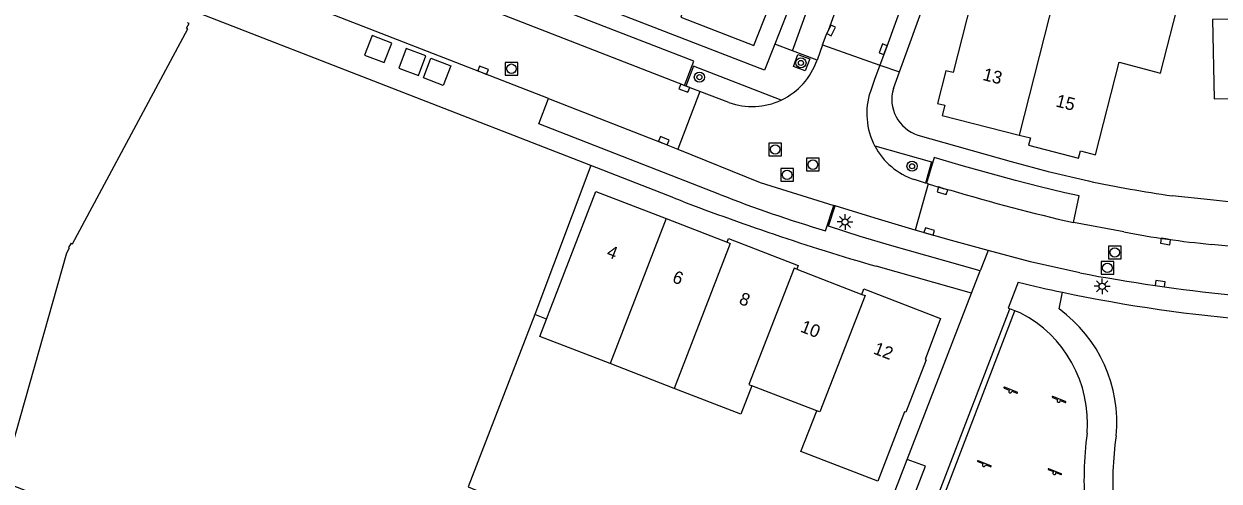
# Model space of a CAD drawing. Extents: x 136000 to 138005, y 398500 to 400500.
# Drawn here: x 137471.7 to 137566, y 399976.9 to 400012.9 of the extents above; entities that cross this region are included whole.
import ezdxf

# ---------------------------------------------------------------- set-up
doc = ezdxf.new("R2010")
doc.units = 0
for name, color, linetype in [('gg-afsc-erfafscheiding', 7, 'Continuous'), ('gg-afsc-hekwerk', 7, 'Continuous'), ('gg-anno-huisnummerreeks BGT', 7, 'Continuous'), ('gg-bbg-hoofdgebouw', 7, 'Continuous'), ('gg-bbg-tussenscheiding', 7, 'Continuous'), ('gg-knt-verharding', 7, 'Continuous'), ('gg-knt-verharding nz', 7, 'Continuous'), ('gg-kwrk-afval apart plaats', 7, 'Continuous'), ('gt-grn-groengrens', 7, 'Continuous'), ('gt-grn-weggrens', 7, 'Continuous'), ('gt-symb-boom', 7, 'Continuous'), ('gt-symb-kolk', 7, 'Continuous'), ('gt-symb-lichtmast', 7, 'Continuous'), ('gt-symb-rioolschacht', 7, 'Continuous'), ('gt-symb-speelvoorziening', 7, 'Continuous')]:
    doc.layers.add(name, color=color, linetype=linetype)

# ---------------------------------------------------------------- blocks, each defined once
blk = doc.blocks.new('gt0-BOOM')
at = {"layer": 'gt-symb-boom'}
for radius in [0.4, 0.2]:
    blk.add_circle((0, 0), radius, dxfattribs=at)
blk = doc.blocks.new('gt0-KOLK')
at = {"layer": 'gt-symb-kolk'}
blk.add_lwpolyline([(0, 0), (0.375, 0), (0.375, 0.4), (-0.375, 0.4), (-0.375, 0), (0, 0)], dxfattribs=at)
blk = doc.blocks.new('gt0-LMAST')
at = {"layer": 'gt-symb-lichtmast'}
for p, q in [((-0.182, 0.173), (-0.447, 0.438)), ((-0.005, 0.246), (-0.005, 0.621)), ((0.172, 0.173), (0.437, 0.438)), ((-0.255, -0.004), (-0.63, -0.004)), ((-0.182, -0.181), (-0.447, -0.446)), ((-0.005, -0.254), (-0.005, -0.629)), ((0.437, -0.446), (0.172, -0.181)), ((0.245, -0.004), (0.62, -0.004))]:
    blk.add_line(p, q, dxfattribs=at)
blk.add_circle((-0.005, -0.004), 0.25, dxfattribs=at)
blk = doc.blocks.new('gt0-RS')
at = {"layer": 'gt-symb-rioolschacht'}
blk.add_lwpolyline([(-0.5, -0.5), (0.5, -0.5), (0.5, 0.5), (-0.5, 0.5)], close=True, dxfattribs=at)
blk.add_circle((0, 0), 0.375, dxfattribs=at)
blk = doc.blocks.new('gt0-SV')
at = {"layer": 'gt-symb-speelvoorziening'}
for p, q in [((-0.477, 0.255), (-0.08, 0.096)), ((0.542, -0.076), (-0.449, 0.324)), ((0.125, 0.014), (0.515, -0.143))]:
    blk.add_line(p, q, dxfattribs=at)
for centre, radius, start, end in [((-0.466, 0.291), 0.0369, 63.6251, 252.66016), ((-0.002, -0.005), 0.128, 127.68665, 8.59861), ((0.531, -0.111), 0.0363, 243.50852, 72.54358)]:
    blk.add_arc(centre, radius, start, end, dxfattribs=at)

msp = doc.modelspace()

# ---------------------------------------------------------------- linework, layer by layer
at = {"layer": 'gg-afsc-erfafscheiding'}
msp.add_line((137536.699, 399966.451), (137541.384, 399978.574), dxfattribs=at)
at = {"layer": 'gg-afsc-hekwerk'}
msp.add_line((137512.919, 399989.642), (137512.002, 399989.996), dxfattribs=at)
msp.add_lwpolyline([(137512.002, 399989.996), (137506.757, 399976.421), (137510.395, 399974.896)], dxfattribs=at)
at = {"layer": 'gg-bbg-hoofdgebouw'}
for p, q in [((137522.365, 399997.562), (137527.171, 399995.703)), ((137532.667, 399993.576), (137537.801, 399991.593)), ((137512.919, 399989.642), (137513.258, 399990.518)), ((137523.01, 399984.176), (137517.947, 399986.129)), ((137534.242, 399982.414), (137529.118, 399984.391))]:
    msp.add_line(p, q, dxfattribs=at)
for points in [[(137523.738, 400014.027), (137523.52, 400013.465), (137529.29, 400011.228), (137533.117, 400020.973)], [(137553.609, 400017.478), (137547.529, 400019.032), (137545.007, 400009.078), (137544.437, 400009.228), (137543.77, 400006.655)], [(137550.207, 400004.159), (137551.109, 400003.931), (137550.959, 400003.346), (137554.906, 400002.337), (137555.057, 400002.912), (137556.251, 400002.608), (137558.104, 400009.903), (137561.365, 400009.036), (137562.916, 400015.1), (137553.609, 400017.478)], [(137496.371, 399966.524), (137495.963, 399966.692), (137495.999, 399966.785), (137477.252, 399974.057), (137477.227, 399973.992), (137469.965, 399976.823), (137475.086, 399994.875), (137475.29, 399995.255), (137475.245, 399995.279), (137475.44, 399995.622), (137475.529, 399995.575), (137484.615, 400012.526), (137484.518, 400012.578), (137484.724, 400012.964), (137484.612, 400013.013)], [(137575.382, 400012.237), (137575.363, 400013.437), (137565.485, 400013.261), (137565.597, 400007.002), (137568.968, 400007.062), (137569.1, 400000.186)], [(137543.77, 400006.655), (137544.361, 400006.502), (137544.151, 400005.692), (137550.207, 400004.159)], [(137513.258, 399990.518), (137516.812, 399999.71), (137522.365, 399997.562)], [(137527.171, 399995.703), (137527.281, 399995.987), (137532.777, 399993.862), (137532.667, 399993.576)], [(137537.801, 399991.593), (137537.968, 399992.024), (137544.022, 399989.685), (137542.793, 399986.455), (137542.881, 399986.416), (137541.276, 399982.293), (137541.174, 399982.333), (137539.055, 399976.869)], [(137517.947, 399986.129), (137512.39, 399988.273), (137512.919, 399989.642)], [(137529.118, 399984.391), (137528.254, 399982.152), (137523.01, 399984.176)], [(137539.055, 399976.869), (137532.991, 399979.195), (137534.242, 399982.414)]]:
    msp.add_lwpolyline(points, dxfattribs=at)
at = {"layer": 'gg-bbg-tussenscheiding'}
for p, q in [((137553.609, 400017.478), (137550.207, 400004.159)), ((137522.365, 399997.562), (137517.947, 399986.129))]:
    msp.add_line(p, q, dxfattribs=at)
for points in [[(137527.171, 399995.703), (137527.427, 399995.604), (137523.01, 399984.176)], [(137532.667, 399993.576), (137532.464, 399993.655), (137528.888, 399984.48), (137529.118, 399984.391)], [(137537.801, 399991.593), (137538.06, 399991.493), (137534.499, 399982.315), (137534.242, 399982.414)]]:
    msp.add_lwpolyline(points, dxfattribs=at)
at = {"layer": 'gg-knt-verharding'}
for p, q in [((137534.523, 400020.427), (137530.932, 400011.312)), ((137513.088, 400007.036), (137486.223, 400017.491)), ((137540.766, 400009.133), (137543.499, 400016.651)), ((137516.418, 400001.746), (137485.021, 400013.948)), ((137534.711, 400011.275), (137534.27, 400010.075)), ((137534.711, 400011.275), (137539.236, 400009.674)), ((137540.296, 400007.84), (137540.766, 400009.133)), ((137523.919, 400008.017), (137523.806, 400008.061)), ((137525.011, 400007.599), (137523.919, 400008.017)), ((137525.011, 400007.599), (137523.296, 400003.041)), ((137527.317, 400006.725), (137525.011, 400007.599)), ((137522.967, 399999.199), (137516.418, 400001.746)), ((137542.822, 400000.374), (137541.952, 400000.644)), ((137542.9, 400000.349), (137542.822, 400000.374)), ((137543.052, 400000.303), (137542.9, 400000.349)), ((137543.052, 400000.303), (137542.002, 399996.666)), ((137535.704, 399998.564), (137535.584, 399998.601)), ((137558.465, 399996.511), (137554.514, 399997.25)), ((137547.768, 399995.047), (137547.13, 399993.451)), ((137569.276, 399995.136), (137565.389, 399995.535)), ((137546.458, 399991.681), (137538.938, 399993.809)), ((137541.384, 399978.574), (137546.458, 399991.681)), ((137553.364, 399990.439), (137553.641, 399991.757)), ((137543.77, 399975.616), (137549.489, 399990.451)), ((137544.194, 399975.469), (137549.877, 399990.302)), ((137549.877, 399990.302), (137549.489, 399990.451)), ((137550.307, 399990.142), (137549.877, 399990.302))]:
    msp.add_line(p, q, dxfattribs=at)
for points in [[(137534.711, 400011.275), (137534.98, 400012.039), (137535.201, 400012.492), (137540.608, 400027.432)], [(137545.642, 400027.335), (137539.68, 400010.849), (137539.236, 400009.674)], [(137530.932, 400011.312), (137530.134, 400009.285), (137498.69, 400021.443)], [(137523.806, 400008.061), (137509.614, 400013.575), (137501.308, 400016.785)], [(137533.323, 400009.215), (137532.419, 400009.557), (137532.762, 400010.496), (137533.703, 400010.159), (137533.323, 400009.215)], [(137531.45, 400006.917), (137524.518, 400009.58), (137523.919, 400008.017)], [(137539.236, 400009.674), (137538.809, 400008.543), (137538.478, 400007.598)], [(137513.088, 400007.036), (137522.106, 400003.523), (137523.296, 400003.041)], [(137542.23, 400004.147), (137549.597, 400002.078), (137552.507, 400001.287), (137555.679, 400000.536)], [(137538.829, 400003.293), (137543.294, 400002.035), (137542.822, 400000.374)], [(137523.296, 400003.041), (137529.789, 400000.413), (137535.584, 399998.601)], [(137543.052, 400000.303), (137544.222, 399999.953), (137544.837, 399999.8)], [(137596.177, 400000.265), (137595.122, 400000.064), (137586.226, 399998.682), (137583.158, 399998.35), (137580.726, 399998.16), (137577.988, 399998.084), (137575.96, 399998.101), (137573.255, 399998.224), (137570.732, 399998.431), (137565.307, 399999.05), (137562.281, 399999.363)], [(137547.13, 399993.451), (137540.175, 399995.413), (137537.663, 399996.159), (137535.176, 399996.971), (137535.704, 399998.564)], [(137542.002, 399996.666), (137538.848, 399997.6), (137535.704, 399998.564)], [(137547.768, 399995.047), (137544.881, 399995.843), (137542.002, 399996.666)], [(137555.006, 399993.283), (137551.109, 399994.159), (137547.768, 399995.047)], [(137550.15, 399992.546), (137549.36, 399990.501), (137549.489, 399990.451)], [(137536.699, 399966.451), (137538.129, 399965.873), (137542.834, 399978.041), (137541.384, 399978.574)]]:
    msp.add_lwpolyline(points, dxfattribs=at)
for centre, radius, start, end in [((137529.152, 400011.807), 5.403, 295.16787, 341.30432), ((137543.693, 400005.856), 5.498, 161.53162, 207.79077), ((137543.154, 400006.984), 2.984, 163.3298, 251.95172), ((137529.152, 400011.81), 5.406, 250.16157, 295.158), ((137543.688, 400005.856), 5.494, 207.8113, 251.57796), ((137577.157, 400102.256), 103.963, 258.07715, 261.77325), ((137588.291, 400145.067), 151.627, 253.34639, 257.1286), ((137592.789, 400179.73), 193.563, 248.85562, 253.84667), ((137572.87, 400073.652), 78.475, 259.423, 264.53001), ((137581.935, 400136.731), 145.954, 259.36759, 264.09347), ((137578.044, 400107.847), 118.627, 256.4002, 258.12892), ((137578.455, 400109.585), 120.413, 258.10772, 272.85487), ((137545.822, 399981.445), 9.786, 355.26037, 62.71877), ((137546.893, 399981.51), 11.027, 354.37193, 54.06928), ((137582.964, 399977.009), 27.63, 172.4561, 184.92829), ((137584.524, 399976.658), 26.922, 171.94842, 183.80633)]:
    msp.add_arc(centre, radius, start, end, dxfattribs=at)
at = {"layer": 'gg-knt-verharding nz'}
for p, q in [((137534.27, 400010.075), (137532.324, 400010.796)), ((137534.935, 399996.607), (137535.584, 399998.601))]:
    msp.add_line(p, q, dxfattribs=at)
for points in [[(137532.324, 400010.796), (137538.607, 400028.157), (137540.608, 400027.432)], [(137523.806, 400008.061), (137524.554, 400009.985), (137502.047, 400018.698), (137501.308, 400016.785)], [(137526.604, 399999.471), (137512.315, 400005.049), (137513.088, 400007.036)], [(137554.514, 399997.25), (137554.959, 399999.35), (137553.818, 399999.587), (137551.867, 400000.061), (137549.927, 400000.579), (137545.655, 400001.755), (137543.511, 400002.392), (137542.9, 400000.349)]]:
    msp.add_lwpolyline(points, dxfattribs=at)
msp.add_arc((137566.298, 400101.387), 109.374, 248.72016, 253.33633, dxfattribs=at)
at = {"layer": 'gg-kwrk-afval apart plaats'}
for points in [[(137498.574, 400010.464), (137500.124, 400009.873), (137500.725, 400011.414), (137499.175, 400012.006), (137498.574, 400010.464)], [(137501.855, 400010.991), (137501.284, 400009.432), (137502.821, 400008.841), (137503.392, 400010.399), (137501.855, 400010.991)], [(137503.208, 400008.675), (137503.802, 400010.229), (137505.365, 400009.628), (137504.77, 400008.073), (137503.208, 400008.675)]]:
    msp.add_lwpolyline(points, dxfattribs=at)
at = {"layer": 'gt-grn-groengrens'}
msp.add_line((137516.418, 400001.746), (137512.002, 399989.996), dxfattribs=at)
at = {"layer": 'gt-grn-weggrens'}
for p, q in [((137532.324, 400010.796), (137530.932, 400011.312)), ((137539.236, 400009.674), (137540.766, 400009.133)), ((137546.458, 399991.681), (137547.13, 399993.451))]:
    msp.add_line(p, q, dxfattribs=at)

# ---------------------------------------------------------------- block references
at = {"layer": 'gt-symb-boom'}
for p in [(137533.004, 400009.847), (137524.986, 400008.724), (137541.764, 400001.699)]:
    msp.add_blockref('gt0-BOOM', p, dxfattribs=at)
at = {"layer": 'gt-symb-kolk'}
for p, rotation in [((137535.201, 400012.492), -115.99485501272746), ((137539.68, 400010.849), 70.12306942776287), ((137507.847, 400009.078), -21.281424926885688), ((137523.873, 400008.035), 158.7620293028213), ((137522.106, 400003.523), -22.038186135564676), ((137544.222, 399999.953), 163.35177328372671), ((137543.071, 399996.357), -15.596245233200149), ((137561.8, 399995.962), 170.65442098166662), ((137561.311, 399992.242), -7.762621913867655)]:
    msp.add_blockref('gt0-KOLK', p, dxfattribs=dict(at, rotation=rotation))
at = {"layer": 'gt-symb-lichtmast'}
for p in [(137536.483, 399997.305), (137556.778, 399992.233)]:
    msp.add_blockref('gt0-LMAST', p, dxfattribs=at)
at = {"layer": 'gt-symb-rioolschacht'}
for p in [(137510.156, 400009.385), (137530.97, 400003.021), (137533.948, 400001.821), (137531.905, 400001.019), (137557.759, 399994.898), (137557.178, 399993.681)]:
    msp.add_blockref('gt0-RS', p, dxfattribs=at)
at = {"layer": 'gt-symb-speelvoorziening'}
for p in [(137549.52, 399983.947), (137553.336, 399983.212), (137547.442, 399978.146), (137552.997, 399977.516)]:
    msp.add_blockref('gt0-SV', p, dxfattribs=at)

# ---------------------------------------------------------------- texts
at = {"layer": 'gg-anno-huisnummerreeks BGT'}
for s, rotation, p in [('13', 345.8, (137547.284, 400008.509)), ('15', 345.7, (137553.046, 400006.425)), ('4', 338.9, (137517.603, 399994.579)), ('6', 338.9, (137522.783, 399992.576)), ('8', 338.9, (137528.044, 399990.868)), ('10', 338.9, (137532.888, 399988.667)), ('12', 338.9, (137538.648, 399986.937))]:
    msp.add_text(s, height=1, rotation=rotation, dxfattribs=at).set_placement(p)

doc.saveas('drawing.dxf')
